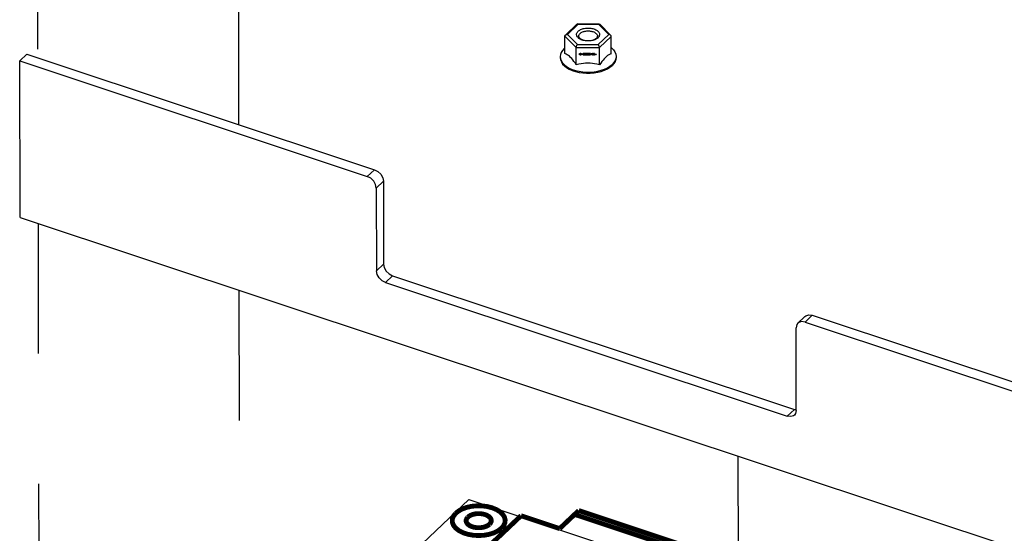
# Model space of a CAD drawing. Extents: x 0 to 1189, y 0 to 841.
# Tile 267 of 297: x 571 to 620, y 576 to 602. Entities that reach past the tile are written whole.
import ezdxf

# ---------------------------------------------------------------- set-up
doc = ezdxf.new("R2010")
doc.units = 0
doc.header["$LTSCALE"] = 65.395
doc.linetypes.add('DASHED', pattern=[0.2, 0.1, -0.1])
doc.layers.get('0').update_dxf_attribs({"linetype": 'CONTINUOUS'})
for name, color, linetype in [('02___PRT_ALL_AXES', 7, 'CONTINUOUS'), ('03___PRT_ALL_CURVES', 7, 'CONTINUOUS'), ('09_ALL_ROUNDS', 7, 'CONTINUOUS')]:
    doc.layers.add(name, color=color, linetype=linetype)

msp = doc.modelspace()

# ---------------------------------------------------------------- linework, layer by layer
at = {"color": 7, "linetype": 'DASHED'}
for p, q in [((581.902, 628.316), (581.972, 596.406)), ((571.846, 619.807), (571.889, 599.76)), ((571.907, 591.444), (571.963, 565.567)), ((581.99, 588.09), (582.039, 565.059)), ((607.027, 579.76), (607.491, 365.493))]:
    msp.add_line(p, q, dxfattribs=at)
at = {"color": 7, "linetype": 'Continuous'}
for p, q in [((570.988, 599.602), (571.346, 599.941)), ((571.346, 599.941), (588.789, 594.138)), ((571.005, 591.745), (570.988, 599.602)), ((570.988, 599.602), (588.431, 593.799)), ((588.789, 594.138), (588.431, 593.799)), ((589.241, 593.553), (588.884, 593.214)), ((589.241, 593.553), (589.25, 589.4)), ((588.884, 593.214), (588.893, 589.061)), ((571.005, 591.745), (633.227, 571.043)), ((588.893, 589.061), (589.25, 589.4)), ((589.345, 588.477), (589.702, 588.816)), ((589.345, 588.477), (609.504, 581.77)), ((589.702, 588.816), (609.861, 582.109)), ((610.393, 586.777), (610.035, 586.438)), ((610.753, 586.83), (610.396, 586.491)), ((610.396, 586.491), (633.21, 578.901)), ((610.753, 586.83), (633.567, 579.24)), ((609.954, 582.054), (609.945, 586.207)), ((609.504, 581.77), (609.861, 582.109)), ((609.861, 582.109), (609.954, 582.096)), ((571.439, 556.657), (593.522, 577.586)), ((593.522, 577.586), (607.988, 572.772))]:
    msp.add_line(p, q, dxfattribs=at)
at = {"color": 6, "linetype": 'Continuous'}
msp.add_line((589.495, 573.768), (593.522, 577.586), dxfattribs=at)
at = {"color": 7, "linetype": 'Continuous'}
for points in [[(588.789, 594.138), (588.962, 594.047), (589.108, 593.904), (589.207, 593.731), (589.241, 593.553)], [(588.884, 593.214), (588.849, 593.392), (588.751, 593.565), (588.604, 593.708), (588.431, 593.799)], [(589.345, 588.477), (589.172, 588.567), (589.025, 588.71), (588.927, 588.884), (588.893, 589.061)], [(589.25, 589.4), (589.285, 589.223), (589.383, 589.049), (589.53, 588.906), (589.702, 588.816)], [(610.396, 586.491), (610.223, 586.515), (610.077, 586.47), (610.036, 586.438)], [(610.393, 586.777), (610.434, 586.809), (610.581, 586.854), (610.753, 586.83)], [(610.036, 586.438), (609.979, 586.362), (609.945, 586.207)], [(609.954, 582.054), (609.92, 581.899), (609.864, 581.823)], [(609.864, 581.823), (609.823, 581.791), (609.676, 581.746), (609.504, 581.77)], [(595.196, 576.132), (595.309, 576.268), (595.374, 576.413), (595.386, 576.563), (595.346, 576.714), (595.255, 576.855), (595.117, 576.983), (594.938, 577.094), (594.719, 577.184), (594.478, 577.248), (594.219, 577.283), (593.953, 577.29), (593.684, 577.267), (593.433, 577.216), (593.205, 577.138), (593.007, 577.037), (592.846, 576.914)], [(592.846, 576.914), (592.733, 576.778), (592.669, 576.632), (592.656, 576.482), (592.697, 576.331), (592.787, 576.19), (592.925, 576.062), (593.104, 575.951), (593.323, 575.861), (593.564, 575.797), (593.823, 575.762), (594.09, 575.755), (594.358, 575.778), (594.609, 575.83), (594.838, 575.907), (595.035, 576.009), (595.196, 576.132)], [(593.486, 576.701), (593.435, 576.639), (593.405, 576.572), (593.4, 576.504), (593.418, 576.435), (593.459, 576.371), (593.522, 576.313), (593.604, 576.262), (593.703, 576.221), (593.813, 576.192), (593.931, 576.176), (594.052, 576.173), (594.175, 576.184), (594.289, 576.207), (594.393, 576.242), (594.483, 576.289), (594.556, 576.345)], [(593.537, 576.675), (593.491, 576.616), (593.468, 576.552), (593.469, 576.488), (593.493, 576.424), (593.54, 576.365), (593.608, 576.313), (593.693, 576.27), (593.794, 576.237), (593.902, 576.217), (594.018, 576.21), (594.133, 576.217), (594.242, 576.236), (594.343, 576.268), (594.429, 576.311), (594.499, 576.364)], [(594.556, 576.345), (594.608, 576.406), (594.637, 576.473), (594.643, 576.541), (594.624, 576.61), (594.583, 576.674), (594.52, 576.732), (594.439, 576.783), (594.339, 576.824), (594.229, 576.853), (594.111, 576.869), (593.99, 576.872), (593.868, 576.862), (593.753, 576.838), (593.649, 576.803), (593.56, 576.757), (593.486, 576.701)], [(594.499, 576.364), (594.545, 576.419), (594.571, 576.479), (594.576, 576.541), (594.559, 576.601), (594.521, 576.66), (594.463, 576.712), (594.389, 576.757), (594.3, 576.793), (594.199, 576.819), (594.094, 576.832), (593.984, 576.834), (593.875, 576.824), (593.773, 576.802), (593.68, 576.769), (593.6, 576.726), (593.537, 576.675)]]:
    msp.add_lwpolyline(points, dxfattribs=at)
at = {"color": 7, "linetype": 'Continuous', "const_width": 0.242}
for points in [[(595.165, 576.142), (595.275, 576.275), (595.338, 576.419), (595.349, 576.567), (595.309, 576.711), (595.218, 576.851), (595.079, 576.977), (594.903, 577.084), (594.689, 577.17), (594.448, 577.232), (594.195, 577.264), (593.931, 577.269), (593.671, 577.244), (593.428, 577.191), (593.205, 577.112), (593.013, 577.009), (592.862, 576.888)], [(599.04, 577.03), (598.085, 576.125)], [(605.388, 574.918), (599.04, 577.03)], [(592.862, 576.888), (592.753, 576.746), (592.697, 576.593), (592.699, 576.439), (592.758, 576.287), (592.87, 576.147), (593.033, 576.02), (593.236, 575.918), (593.477, 575.839), (593.736, 575.792), (594.013, 575.775), (594.289, 575.79), (594.55, 575.837), (594.792, 575.914), (594.998, 576.016), (595.165, 576.142)], [(593.471, 576.696), (593.42, 576.629), (593.393, 576.556), (593.394, 576.483), (593.422, 576.411), (593.475, 576.344), (593.552, 576.284), (593.649, 576.236), (593.763, 576.198), (593.886, 576.176), (594.017, 576.168), (594.148, 576.175), (594.272, 576.197), (594.387, 576.234), (594.484, 576.282), (594.564, 576.342)], [(594.564, 576.342), (594.616, 576.405), (594.646, 576.473), (594.651, 576.544), (594.632, 576.612), (594.589, 576.678), (594.523, 576.738), (594.439, 576.789), (594.338, 576.83), (594.224, 576.859), (594.104, 576.874), (593.978, 576.877), (593.855, 576.865), (593.74, 576.84), (593.634, 576.802), (593.543, 576.753), (593.471, 576.696)], [(596.144, 576.771), (593.823, 574.571)], [(598.085, 576.125), (596.144, 576.771)], [(605.18, 574.724), (598.855, 576.828)]]:
    msp.add_lwpolyline(points, dxfattribs=at)
at = {"layer": '02___PRT_ALL_AXES', "color": 7, "linetype": 'Continuous'}
for p, q in [((598.112, 599.819), (598.112, 599.761)), ((598.308, 600.222), (598.349, 600.255)), ((600.912, 599.825), (600.912, 599.767))]:
    msp.add_line(p, q, dxfattribs=at)
for points in [[(598.308, 600.222), (598.222, 600.126), (598.16, 600.024), (598.123, 599.919), (598.112, 599.819)], [(598.112, 599.819), (598.127, 599.705), (598.168, 599.6), (598.233, 599.499), (598.323, 599.404), (598.435, 599.317), (598.567, 599.24), (598.716, 599.173), (598.88, 599.118), (599.056, 599.077), (599.241, 599.049), (599.43, 599.036), (599.621, 599.037), (599.81, 599.053), (599.994, 599.083), (600.168, 599.127), (600.331, 599.184), (600.478, 599.253), (600.607, 599.333), (600.715, 599.421)], [(598.918, 599.399), (598.858, 599.493), (598.8, 599.575), (598.744, 599.65), (598.689, 599.716), (598.634, 599.775), (598.578, 599.827), (598.523, 599.871), (598.467, 599.909), (598.41, 599.941), (598.35, 599.968)], [(600.673, 599.955), (600.611, 599.929), (600.551, 599.898), (600.492, 599.861), (600.434, 599.817), (600.376, 599.766)], [(600.673, 600.261), (600.7, 600.239), (600.79, 600.145), (600.856, 600.044), (600.897, 599.939), (600.912, 599.825)], [(600.912, 599.825), (600.901, 599.725), (600.864, 599.619), (600.801, 599.517), (600.715, 599.421)], [(598.112, 599.761), (598.127, 599.647), (598.168, 599.542), (598.233, 599.441), (598.323, 599.346), (598.435, 599.259), (598.567, 599.182), (598.716, 599.115), (598.88, 599.06), (599.056, 599.019), (599.241, 598.991), (599.431, 598.978), (599.622, 598.979), (599.811, 598.995), (599.994, 599.026), (600.169, 599.07), (600.331, 599.127), (600.478, 599.195), (600.607, 599.275), (600.715, 599.363)], [(600.08, 599.393), (599.957, 599.427), (599.839, 599.453), (599.725, 599.471), (599.611, 599.483), (599.499, 599.487), (599.386, 599.484), (599.272, 599.474), (599.158, 599.456), (599.041, 599.432), (598.918, 599.399)], [(600.376, 599.766), (600.318, 599.707), (600.26, 599.64), (600.201, 599.566), (600.142, 599.484), (600.08, 599.393)], [(600.912, 599.767), (600.901, 599.667), (600.864, 599.561), (600.802, 599.46), (600.715, 599.363)]]:
    msp.add_lwpolyline(points, dxfattribs=at)
at = {"layer": '03___PRT_ALL_CURVES', "color": 4, "linetype": 'Continuous'}
for p, q in [((599.078, 599.964), (599.087, 599.976)), ((599.078, 599.951), (599.078, 599.964)), ((599.087, 599.962), (599.078, 599.951)), ((599.087, 599.976), (599.096, 599.976)), ((599.087, 599.898), (599.087, 599.962)), ((599.096, 599.898), (599.087, 599.898)), ((599.096, 599.976), (599.096, 599.898)), ((599.108, 599.906), (599.15, 599.947)), ((599.108, 599.898), (599.108, 599.906)), ((599.162, 599.898), (599.108, 599.898)), ((599.109, 599.957), (599.111, 599.964)), ((599.117, 599.957), (599.109, 599.957)), ((599.111, 599.964), (599.117, 599.971)), ((599.117, 599.971), (599.123, 599.974)), ((599.12, 599.962), (599.117, 599.957)), ((599.124, 599.966), (599.12, 599.962)), ((599.158, 599.942), (599.12, 599.906)), ((599.12, 599.906), (599.162, 599.906)), ((599.123, 599.974), (599.133, 599.975)), ((599.132, 599.967), (599.124, 599.966)), ((599.138, 599.967), (599.132, 599.967)), ((599.133, 599.975), (599.139, 599.975)), ((599.146, 599.965), (599.138, 599.967)), ((599.139, 599.975), (599.149, 599.974)), ((599.15, 599.962), (599.146, 599.965)), ((599.149, 599.974), (599.155, 599.97)), ((599.153, 599.957), (599.15, 599.962)), ((599.15, 599.947), (599.153, 599.954)), ((599.153, 599.954), (599.153, 599.957)), ((599.155, 599.97), (599.161, 599.964)), ((599.161, 599.947), (599.158, 599.942)), ((599.161, 599.964), (599.162, 599.957)), ((599.162, 599.954), (599.161, 599.947)), ((599.162, 599.957), (599.162, 599.954)), ((599.162, 599.906), (599.162, 599.898)), ((599.174, 599.931), (599.211, 599.975)), ((599.174, 599.921), (599.174, 599.931)), ((599.211, 599.921), (599.174, 599.921)), ((599.185, 599.931), (599.211, 599.962)), ((599.211, 599.931), (599.185, 599.931)), ((599.211, 599.975), (599.22, 599.975)), ((599.211, 599.962), (599.211, 599.931)), ((599.211, 599.898), (599.211, 599.921)), ((599.22, 599.898), (599.211, 599.898)), ((599.22, 599.975), (599.22, 599.931)), ((599.22, 599.931), (599.235, 599.93)), ((599.22, 599.921), (599.22, 599.898)), ((599.235, 599.921), (599.22, 599.921)), ((599.235, 599.93), (599.235, 599.921)), ((599.248, 599.911), (599.247, 599.916)), ((599.247, 599.916), (599.254, 599.916)), ((599.248, 599.957), (599.25, 599.963)), ((599.256, 599.957), (599.248, 599.957)), ((599.251, 599.906), (599.248, 599.911)), ((599.25, 599.963), (599.256, 599.97)), ((599.256, 599.902), (599.251, 599.906)), ((599.254, 599.916), (599.256, 599.912)), ((599.256, 599.97), (599.262, 599.973)), ((599.259, 599.962), (599.256, 599.957)), ((599.256, 599.912), (599.259, 599.909)), ((599.262, 599.899), (599.256, 599.902)), ((599.263, 599.965), (599.259, 599.962)), ((599.259, 599.909), (599.262, 599.907)), ((599.262, 599.973), (599.272, 599.975)), ((599.262, 599.907), (599.27, 599.906)), ((599.268, 599.897), (599.262, 599.899)), ((599.271, 599.966), (599.263, 599.965)), ((599.28, 599.897), (599.268, 599.897)), ((599.27, 599.906), (599.279, 599.906)), ((599.277, 599.966), (599.271, 599.966)), ((599.271, 599.934), (599.271, 599.94)), ((599.271, 599.94), (599.277, 599.94)), ((599.277, 599.933), (599.271, 599.934)), ((599.272, 599.975), (599.275, 599.975)), ((599.275, 599.975), (599.286, 599.973)), ((599.285, 599.965), (599.277, 599.966)), ((599.277, 599.94), (599.286, 599.943)), ((599.286, 599.932), (599.277, 599.933)), ((599.279, 599.906), (599.286, 599.907)), ((599.286, 599.899), (599.28, 599.897)), ((599.289, 599.961), (599.285, 599.965)), ((599.286, 599.973), (599.292, 599.97)), ((599.286, 599.943), (599.289, 599.947)), ((599.291, 599.928), (599.286, 599.932)), ((599.286, 599.907), (599.289, 599.909)), ((599.292, 599.902), (599.286, 599.899)), ((599.292, 599.956), (599.289, 599.961)), ((599.289, 599.947), (599.292, 599.953)), ((599.295, 599.942), (599.289, 599.937)), ((599.289, 599.937), (599.297, 599.933)), ((599.289, 599.909), (599.292, 599.912)), ((599.294, 599.922), (599.291, 599.928)), ((599.292, 599.97), (599.298, 599.963)), ((599.292, 599.953), (599.292, 599.956)), ((599.292, 599.912), (599.294, 599.915)), ((599.297, 599.905), (599.292, 599.902)), ((599.294, 599.915), (599.294, 599.922)), ((599.298, 599.947), (599.295, 599.942)), ((599.297, 599.933), (599.3, 599.928)), ((599.3, 599.91), (599.297, 599.905)), ((599.298, 599.963), (599.3, 599.956)), ((599.3, 599.953), (599.298, 599.947)), ((599.3, 599.956), (599.3, 599.953)), ((599.3, 599.928), (599.301, 599.922)), ((599.301, 599.915), (599.3, 599.91)), ((599.301, 599.922), (599.301, 599.915)), ((599.315, 599.951), (599.313, 599.943)), ((599.313, 599.943), (599.313, 599.928)), ((599.313, 599.928), (599.315, 599.92)), ((599.316, 599.956), (599.315, 599.951)), ((599.315, 599.92), (599.316, 599.915)), ((599.319, 599.963), (599.316, 599.956)), ((599.316, 599.915), (599.319, 599.909)), ((599.324, 599.968), (599.319, 599.963)), ((599.319, 599.909), (599.324, 599.904)), ((599.322, 599.951), (599.321, 599.941)), ((599.321, 599.941), (599.321, 599.93)), ((599.321, 599.93), (599.322, 599.92)), ((599.328, 599.961), (599.322, 599.951)), ((599.322, 599.92), (599.329, 599.91)), ((599.331, 599.973), (599.324, 599.968)), ((599.324, 599.904), (599.332, 599.899)), ((599.333, 599.964), (599.328, 599.961)), ((599.329, 599.91), (599.333, 599.907)), ((599.34, 599.974), (599.331, 599.973)), ((599.332, 599.899), (599.341, 599.897)), ((599.34, 599.966), (599.333, 599.964)), ((599.333, 599.907), (599.341, 599.905)), ((599.35, 599.973), (599.34, 599.974)), ((599.348, 599.964), (599.34, 599.966)), ((599.341, 599.905), (599.348, 599.907)), ((599.341, 599.897), (599.35, 599.899)), ((599.353, 599.961), (599.348, 599.964)), ((599.348, 599.907), (599.353, 599.91)), ((599.357, 599.968), (599.35, 599.973)), ((599.35, 599.899), (599.357, 599.903)), ((599.359, 599.951), (599.353, 599.961)), ((599.353, 599.91), (599.359, 599.92)), ((599.362, 599.963), (599.357, 599.968)), ((599.357, 599.903), (599.362, 599.908)), ((599.36, 599.941), (599.359, 599.951)), ((599.359, 599.92), (599.36, 599.93)), ((599.36, 599.93), (599.36, 599.941)), ((599.365, 599.956), (599.362, 599.963)), ((599.362, 599.908), (599.365, 599.915)), ((599.366, 599.951), (599.365, 599.956)), ((599.365, 599.915), (599.366, 599.92)), ((599.368, 599.943), (599.366, 599.951)), ((599.366, 599.92), (599.368, 599.928)), ((599.368, 599.928), (599.368, 599.943)), ((599.381, 599.951), (599.38, 599.943)), ((599.38, 599.943), (599.38, 599.928)), ((599.38, 599.928), (599.381, 599.92)), ((599.383, 599.956), (599.381, 599.951)), ((599.381, 599.92), (599.383, 599.915)), ((599.386, 599.962), (599.383, 599.956)), ((599.383, 599.915), (599.386, 599.908)), ((599.39, 599.967), (599.386, 599.962)), ((599.386, 599.908), (599.39, 599.903)), ((599.389, 599.951), (599.387, 599.941)), ((599.387, 599.941), (599.387, 599.93)), ((599.387, 599.93), (599.389, 599.92)), ((599.395, 599.961), (599.389, 599.951)), ((599.389, 599.92), (599.395, 599.91)), ((599.398, 599.972), (599.39, 599.967)), ((599.39, 599.903), (599.398, 599.898)), ((599.399, 599.964), (599.395, 599.961)), ((599.395, 599.91), (599.4, 599.906)), ((599.407, 599.974), (599.398, 599.972)), ((599.398, 599.898), (599.407, 599.897)), ((599.407, 599.966), (599.399, 599.964)), ((599.4, 599.906), (599.407, 599.905)), ((599.416, 599.972), (599.407, 599.974)), ((599.415, 599.964), (599.407, 599.966)), ((599.407, 599.905), (599.415, 599.906)), ((599.407, 599.897), (599.416, 599.898)), ((599.419, 599.961), (599.415, 599.964)), ((599.415, 599.906), (599.419, 599.91)), ((599.424, 599.967), (599.416, 599.972)), ((599.416, 599.898), (599.424, 599.903)), ((599.425, 599.951), (599.419, 599.961)), ((599.419, 599.91), (599.425, 599.919)), ((599.428, 599.962), (599.424, 599.967)), ((599.424, 599.903), (599.428, 599.908)), ((599.427, 599.941), (599.425, 599.951)), ((599.425, 599.919), (599.427, 599.929)), ((599.427, 599.929), (599.427, 599.941)), ((599.431, 599.956), (599.428, 599.962)), ((599.428, 599.908), (599.431, 599.915)), ((599.433, 599.951), (599.431, 599.956)), ((599.431, 599.915), (599.433, 599.919)), ((599.434, 599.942), (599.433, 599.951)), ((599.433, 599.919), (599.434, 599.928)), ((599.434, 599.928), (599.434, 599.942)), ((599.448, 599.951), (599.446, 599.942)), ((599.446, 599.942), (599.446, 599.928)), ((599.446, 599.928), (599.448, 599.919)), ((599.449, 599.956), (599.448, 599.951)), ((599.448, 599.919), (599.449, 599.914)), ((599.452, 599.962), (599.449, 599.956)), ((599.449, 599.914), (599.452, 599.908)), ((599.457, 599.967), (599.452, 599.962)), ((599.452, 599.908), (599.457, 599.903)), ((599.455, 599.951), (599.454, 599.941)), ((599.454, 599.941), (599.454, 599.929)), ((599.454, 599.929), (599.455, 599.919)), ((599.461, 599.96), (599.455, 599.951)), ((599.455, 599.919), (599.461, 599.909)), ((599.464, 599.972), (599.457, 599.967)), ((599.457, 599.903), (599.465, 599.898)), ((599.466, 599.964), (599.461, 599.96)), ((599.461, 599.909), (599.466, 599.906)), ((599.473, 599.973), (599.464, 599.972)), ((599.465, 599.898), (599.474, 599.896)), ((599.473, 599.965), (599.466, 599.964)), ((599.466, 599.906), (599.474, 599.904)), ((599.483, 599.972), (599.473, 599.973)), ((599.481, 599.964), (599.473, 599.965)), ((599.474, 599.904), (599.481, 599.906)), ((599.474, 599.896), (599.483, 599.898)), ((599.486, 599.96), (599.481, 599.964)), ((599.481, 599.906), (599.486, 599.909)), ((599.49, 599.967), (599.483, 599.972)), ((599.483, 599.898), (599.49, 599.903)), ((599.492, 599.95), (599.486, 599.96)), ((599.486, 599.909), (599.492, 599.919)), ((599.495, 599.962), (599.49, 599.967)), ((599.49, 599.903), (599.495, 599.908)), ((599.493, 599.94), (599.492, 599.95)), ((599.492, 599.919), (599.493, 599.929)), ((599.493, 599.929), (599.493, 599.94)), ((599.498, 599.955), (599.495, 599.962)), ((599.495, 599.908), (599.498, 599.914)), ((599.499, 599.95), (599.498, 599.955)), ((599.498, 599.914), (599.499, 599.919)), ((599.501, 599.942), (599.499, 599.95)), ((599.499, 599.919), (599.501, 599.927)), ((599.501, 599.927), (599.501, 599.942)), ((599.514, 599.95), (599.513, 599.942)), ((599.513, 599.942), (599.513, 599.927)), ((599.513, 599.927), (599.514, 599.919)), ((599.516, 599.955), (599.514, 599.95)), ((599.514, 599.919), (599.516, 599.914)), ((599.519, 599.962), (599.516, 599.955)), ((599.516, 599.914), (599.519, 599.907)), ((599.523, 599.967), (599.519, 599.962)), ((599.519, 599.907), (599.523, 599.902)), ((599.522, 599.95), (599.52, 599.94)), ((599.52, 599.94), (599.52, 599.929)), ((599.52, 599.929), (599.522, 599.919)), ((599.528, 599.96), (599.522, 599.95)), ((599.522, 599.919), (599.528, 599.909)), ((599.531, 599.972), (599.523, 599.967)), ((599.523, 599.902), (599.531, 599.898)), ((599.532, 599.963), (599.528, 599.96)), ((599.528, 599.909), (599.533, 599.906)), ((599.54, 599.973), (599.531, 599.972)), ((599.531, 599.898), (599.54, 599.896)), ((599.54, 599.965), (599.532, 599.963)), ((599.533, 599.906), (599.54, 599.904)), ((599.549, 599.971), (599.54, 599.973)), ((599.548, 599.963), (599.54, 599.965)), ((599.54, 599.904), (599.548, 599.906)), ((599.54, 599.896), (599.549, 599.897)), ((599.552, 599.96), (599.548, 599.963)), ((599.548, 599.906), (599.552, 599.909)), ((599.557, 599.966), (599.549, 599.971)), ((599.549, 599.897), (599.557, 599.902)), ((599.558, 599.95), (599.552, 599.96)), ((599.552, 599.909), (599.558, 599.919)), ((599.561, 599.961), (599.557, 599.966)), ((599.557, 599.902), (599.561, 599.907)), ((599.56, 599.94), (599.558, 599.95)), ((599.558, 599.919), (599.56, 599.929)), ((599.56, 599.929), (599.56, 599.94)), ((599.564, 599.955), (599.561, 599.961)), ((599.561, 599.907), (599.564, 599.914)), ((599.566, 599.95), (599.564, 599.955)), ((599.564, 599.914), (599.566, 599.919)), ((599.567, 599.942), (599.566, 599.95)), ((599.566, 599.919), (599.567, 599.927)), ((599.567, 599.927), (599.567, 599.942)), ((599.581, 599.95), (599.579, 599.942)), ((599.579, 599.942), (599.579, 599.927)), ((599.579, 599.927), (599.581, 599.919)), ((599.582, 599.955), (599.581, 599.95)), ((599.581, 599.919), (599.582, 599.914)), ((599.585, 599.961), (599.582, 599.955)), ((599.582, 599.914), (599.585, 599.907)), ((599.59, 599.966), (599.585, 599.961)), ((599.585, 599.907), (599.59, 599.902)), ((599.588, 599.95), (599.587, 599.94)), ((599.587, 599.94), (599.587, 599.928)), ((599.587, 599.928), (599.588, 599.919)), ((599.594, 599.96), (599.588, 599.95)), ((599.588, 599.919), (599.594, 599.909)), ((599.597, 599.971), (599.59, 599.966)), ((599.59, 599.902), (599.598, 599.897)), ((599.599, 599.963), (599.594, 599.96)), ((599.594, 599.909), (599.599, 599.905)), ((599.606, 599.973), (599.597, 599.971)), ((599.598, 599.897), (599.607, 599.895)), ((599.606, 599.965), (599.599, 599.963)), ((599.599, 599.905), (599.607, 599.904)), ((599.615, 599.971), (599.606, 599.973)), ((599.614, 599.963), (599.606, 599.965)), ((599.607, 599.904), (599.614, 599.905)), ((599.607, 599.895), (599.616, 599.897)), ((599.619, 599.96), (599.614, 599.963)), ((599.614, 599.905), (599.619, 599.909)), ((599.623, 599.966), (599.615, 599.971)), ((599.616, 599.897), (599.623, 599.902)), ((599.625, 599.95), (599.619, 599.96)), ((599.619, 599.909), (599.625, 599.918)), ((599.628, 599.961), (599.623, 599.966)), ((599.623, 599.902), (599.628, 599.907)), ((599.626, 599.94), (599.625, 599.95)), ((599.625, 599.918), (599.626, 599.928)), ((599.626, 599.928), (599.626, 599.94)), ((599.631, 599.955), (599.628, 599.961)), ((599.628, 599.907), (599.631, 599.913)), ((599.632, 599.95), (599.631, 599.955)), ((599.631, 599.913), (599.632, 599.918)), ((599.634, 599.941), (599.632, 599.95)), ((599.632, 599.918), (599.634, 599.927)), ((599.634, 599.927), (599.634, 599.941)), ((599.646, 599.928), (599.682, 599.972)), ((599.646, 599.918), (599.646, 599.928)), ((599.682, 599.918), (599.646, 599.918)), ((599.656, 599.928), (599.682, 599.959)), ((599.682, 599.928), (599.656, 599.928)), ((599.682, 599.972), (599.691, 599.972)), ((599.682, 599.959), (599.682, 599.928)), ((599.682, 599.895), (599.682, 599.918)), ((599.691, 599.895), (599.682, 599.895)), ((599.691, 599.972), (599.691, 599.928)), ((599.691, 599.928), (599.706, 599.928)), ((599.691, 599.918), (599.691, 599.895)), ((599.706, 599.918), (599.691, 599.918)), ((599.706, 599.928), (599.706, 599.918)), ((599.72, 599.949), (599.718, 599.941)), ((599.718, 599.941), (599.718, 599.926)), ((599.718, 599.926), (599.72, 599.918)), ((599.721, 599.954), (599.72, 599.949)), ((599.72, 599.918), (599.721, 599.913)), ((599.724, 599.961), (599.721, 599.954)), ((599.721, 599.913), (599.724, 599.906)), ((599.729, 599.965), (599.724, 599.961)), ((599.724, 599.906), (599.729, 599.901)), ((599.727, 599.949), (599.726, 599.939)), ((599.726, 599.939), (599.726, 599.928)), ((599.726, 599.928), (599.727, 599.918)), ((599.733, 599.959), (599.727, 599.949)), ((599.727, 599.918), (599.734, 599.908)), ((599.736, 599.97), (599.729, 599.965)), ((599.729, 599.901), (599.737, 599.896)), ((599.738, 599.962), (599.733, 599.959)), ((599.734, 599.908), (599.738, 599.905)), ((599.745, 599.972), (599.736, 599.97)), ((599.737, 599.896), (599.746, 599.895)), ((599.745, 599.964), (599.738, 599.962)), ((599.738, 599.905), (599.746, 599.903)), ((599.755, 599.97), (599.745, 599.972)), ((599.753, 599.962), (599.745, 599.964)), ((599.746, 599.903), (599.753, 599.904)), ((599.746, 599.895), (599.755, 599.896)), ((599.758, 599.959), (599.753, 599.962)), ((599.753, 599.904), (599.758, 599.908)), ((599.762, 599.965), (599.755, 599.97)), ((599.755, 599.896), (599.762, 599.901)), ((599.764, 599.949), (599.758, 599.959)), ((599.758, 599.908), (599.764, 599.918)), ((599.767, 599.96), (599.762, 599.965)), ((599.762, 599.901), (599.767, 599.906)), ((599.765, 599.939), (599.764, 599.949)), ((599.764, 599.918), (599.765, 599.927)), ((599.765, 599.927), (599.765, 599.939)), ((599.77, 599.954), (599.767, 599.96)), ((599.767, 599.906), (599.77, 599.913)), ((599.771, 599.949), (599.77, 599.954)), ((599.77, 599.913), (599.771, 599.918)), ((599.773, 599.941), (599.771, 599.949)), ((599.771, 599.918), (599.773, 599.926)), ((599.773, 599.926), (599.773, 599.941)), ((599.786, 599.949), (599.785, 599.94)), ((599.785, 599.94), (599.785, 599.926)), ((599.785, 599.926), (599.786, 599.917)), ((599.788, 599.954), (599.786, 599.949)), ((599.786, 599.917), (599.788, 599.913)), ((599.791, 599.96), (599.788, 599.954)), ((599.788, 599.913), (599.791, 599.906)), ((599.795, 599.965), (599.791, 599.96)), ((599.791, 599.906), (599.795, 599.901)), ((599.794, 599.949), (599.792, 599.939)), ((599.792, 599.939), (599.792, 599.927)), ((599.792, 599.927), (599.794, 599.917)), ((599.8, 599.958), (599.794, 599.949)), ((599.794, 599.917), (599.8, 599.908)), ((599.803, 599.97), (599.795, 599.965)), ((599.795, 599.901), (599.803, 599.896)), ((599.804, 599.962), (599.8, 599.958)), ((599.8, 599.908), (599.805, 599.904)), ((599.812, 599.972), (599.803, 599.97)), ((599.803, 599.896), (599.812, 599.894)), ((599.812, 599.963), (599.804, 599.962)), ((599.805, 599.904), (599.812, 599.903)), ((599.821, 599.97), (599.812, 599.972)), ((599.82, 599.962), (599.812, 599.963)), ((599.812, 599.903), (599.82, 599.904)), ((599.812, 599.894), (599.821, 599.896)), ((599.824, 599.958), (599.82, 599.962)), ((599.82, 599.904), (599.824, 599.907)), ((599.829, 599.965), (599.821, 599.97)), ((599.821, 599.896), (599.829, 599.901)), ((599.83, 599.948), (599.824, 599.958)), ((599.824, 599.907), (599.83, 599.917)), ((599.833, 599.96), (599.829, 599.965)), ((599.829, 599.901), (599.833, 599.906)), ((599.832, 599.939), (599.83, 599.948)), ((599.83, 599.917), (599.832, 599.927)), ((599.832, 599.927), (599.832, 599.939)), ((599.836, 599.953), (599.833, 599.96)), ((599.833, 599.906), (599.836, 599.912)), ((599.838, 599.948), (599.836, 599.953)), ((599.836, 599.912), (599.838, 599.917)), ((599.839, 599.94), (599.838, 599.948)), ((599.838, 599.917), (599.839, 599.925)), ((599.839, 599.925), (599.839, 599.94)), ((599.851, 599.894), (599.875, 599.971)), ((599.86, 599.894), (599.851, 599.894)), ((599.866, 599.914), (599.86, 599.894)), ((599.897, 599.914), (599.866, 599.914)), ((599.868, 599.92), (599.881, 599.965)), ((599.895, 599.92), (599.868, 599.92)), ((599.875, 599.971), (599.887, 599.971)), ((599.881, 599.965), (599.895, 599.92)), ((599.887, 599.971), (599.912, 599.894)), ((599.903, 599.894), (599.897, 599.914)), ((599.912, 599.894), (599.903, 599.894))]:
    msp.add_line(p, q, dxfattribs=at)
at = {"layer": '09_ALL_ROUNDS', "color": 7, "linetype": 'Continuous'}
for p, q in [((598.953, 601.444), (598.372, 600.893)), ((599, 601.431), (598.469, 600.927)), ((600.076, 601.443), (598.967, 601.45)), ((600.041, 601.425), (599, 601.431)), ((600.55, 600.916), (600.041, 601.425)), ((600.648, 600.879), (600.092, 601.437)), ((598.35, 599.968), (598.348, 600.841)), ((598.348, 600.841), (598.916, 600.272)), ((598.469, 600.927), (598.978, 600.418)), ((600.018, 600.412), (600.55, 600.916)), ((600.078, 600.266), (600.671, 600.828)), ((600.673, 599.955), (600.671, 600.828)), ((598.978, 600.418), (600.018, 600.412)), ((598.918, 599.399), (598.916, 600.272)), ((598.916, 600.272), (600.078, 600.266)), ((600.08, 599.393), (600.078, 600.266))]:
    msp.add_line(p, q, dxfattribs=at)
for points in [[(598.953, 601.444), (598.956, 601.446), (598.965, 601.45), (598.967, 601.45)], [(598.967, 601.45), (598.976, 601.448), (598.988, 601.442), (599, 601.431)], [(600.076, 601.443), (600.066, 601.442), (600.054, 601.436), (600.041, 601.425)], [(600.091, 601.437), (600.088, 601.44), (600.078, 601.443), (600.076, 601.443)], [(598.348, 600.841), (598.351, 600.862), (598.361, 600.881), (598.372, 600.893)], [(598.372, 600.893), (598.377, 600.898), (598.397, 600.911), (598.42, 600.92), (598.444, 600.926), (598.469, 600.927)], [(599.214, 600.642), (599.163, 600.661), (599.118, 600.682), (599.079, 600.704), (599.044, 600.728), (599.015, 600.753), (598.989, 600.78), (598.968, 600.808), (598.951, 600.837), (598.94, 600.867), (598.933, 600.897), (598.932, 600.927), (598.936, 600.958), (598.944, 600.988), (598.958, 601.017), (598.976, 601.046), (599, 601.073), (599.027, 601.1), (599.059, 601.124), (599.095, 601.147), (599.134, 601.168), (599.177, 601.187), (599.223, 601.203), (599.271, 601.217), (599.321, 601.228), (599.373, 601.237), (599.426, 601.243), (599.48, 601.246), (599.534, 601.246), (599.588, 601.243), (599.641, 601.238), (599.695, 601.229), (599.75, 601.217), (599.804, 601.201)], [(599.037, 600.834), (599.037, 600.84), (599.04, 600.864), (599.047, 600.889), (599.058, 600.913), (599.073, 600.936), (599.092, 600.959), (599.115, 600.98), (599.141, 601.001), (599.17, 601.019), (599.203, 601.036), (599.238, 601.052), (599.275, 601.065), (599.314, 601.076), (599.355, 601.086), (599.398, 601.093), (599.441, 601.098), (599.485, 601.1), (599.53, 601.1), (599.574, 601.098), (599.618, 601.094), (599.662, 601.087), (599.706, 601.077), (599.751, 601.064)], [(599.037, 600.834), (599.043, 600.804), (599.06, 600.772), (599.089, 600.741), (599.13, 600.71), (599.183, 600.68), (599.248, 600.655)], [(599.804, 601.201), (599.855, 601.182), (599.9, 601.161), (599.94, 601.139), (599.974, 601.115), (600.004, 601.09), (600.03, 601.063), (600.051, 601.035), (600.067, 601.006), (600.079, 600.976), (600.085, 600.946), (600.087, 600.916), (600.083, 600.885), (600.074, 600.855), (600.061, 600.826), (600.042, 600.797), (600.019, 600.77), (599.992, 600.744), (599.96, 600.719), (599.924, 600.696), (599.885, 600.675), (599.842, 600.657), (599.796, 600.64), (599.748, 600.626), (599.698, 600.615), (599.646, 600.606), (599.593, 600.6), (599.539, 600.597), (599.485, 600.597), (599.431, 600.6), (599.377, 600.605), (599.323, 600.614), (599.269, 600.626), (599.214, 600.642)], [(599.248, 600.655), (599.319, 600.635), (599.396, 600.622), (599.477, 600.616), (599.559, 600.616), (599.64, 600.625), (599.716, 600.64), (599.785, 600.661), (599.846, 600.686), (599.896, 600.715), (599.934, 600.746), (599.961, 600.777), (599.977, 600.807), (599.982, 600.836)], [(599.751, 601.064), (599.793, 601.048), (599.829, 601.031), (599.862, 601.012), (599.89, 600.993), (599.914, 600.972), (599.935, 600.95), (599.953, 600.928), (599.966, 600.904), (599.975, 600.88), (599.981, 600.855), (599.982, 600.836)], [(600.648, 600.879), (600.642, 600.885), (600.622, 600.898), (600.599, 600.908), (600.575, 600.914), (600.55, 600.916)], [(600.671, 600.828), (600.668, 600.849), (600.657, 600.869), (600.648, 600.879)], [(598.916, 600.272), (598.918, 600.295), (598.923, 600.319), (598.931, 600.343), (598.941, 600.366), (598.953, 600.386), (598.965, 600.404), (598.978, 600.418)], [(600.078, 600.266), (600.076, 600.289), (600.071, 600.313), (600.063, 600.337), (600.054, 600.36), (600.042, 600.38), (600.03, 600.398), (600.018, 600.412)]]:
    msp.add_lwpolyline(points, dxfattribs=at)

doc.saveas('drawing.dxf')
